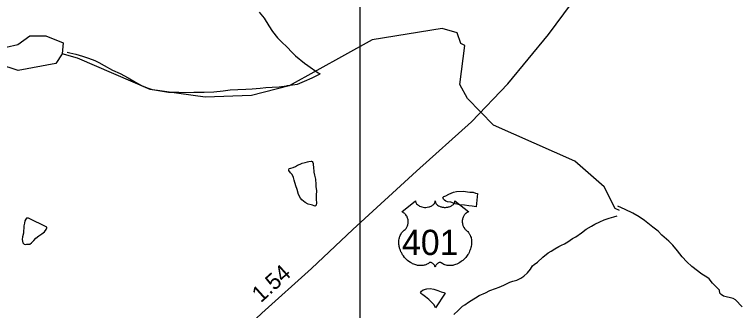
# Model space of a CAD drawing. Extents: x 2126262 to 2293712, y 749403 to 919119.
# Drawn here: x 2197197 to 2202768, y 846433 to 848720 of the extents above; entities that cross this region are included whole.
import ezdxf

# ---------------------------------------------------------------- set-up
doc = ezdxf.new("R2010")
doc.units = 0
for name, color, linetype in [('Exist Hydrographic Creek Single Shore', 7, 'Continuous'), ('Exist Hydrographic Misc Water Feature', 7, 'Continuous'), ('Exist Hydrographic Pond Under 1500 Sq Ft', 7, 'Continuous'), ('Exist Road Primary US Attributed', 7, 'Continuous'), ('Exist Road Primary US Mileage Hundredths English Label', 7, 'Continuous'), ('Exist Road Primary US Shield CELL', 7, 'Continuous'), ('Exist Road Primary US Shield Number Label', 7, 'Continuous'), ('Map Preparation Inset Cut Line', 7, 'Continuous')]:
    doc.layers.add(name, color=color, linetype=linetype)

msp = doc.modelspace()

# ---------------------------------------------------------------- linework, layer by layer
at = {"layer": 'Exist Hydrographic Creek Single Shore'}
msp.add_lwpolyline([(2202811.4, 846461.2), (2202759.3, 846514.4), (2202740.8, 846526.4), (2202667, 846544.8), (2202648.5, 846555.7), (2202639.8, 846567.6), (2202635.5, 846589.4), (2202623.5, 846602.4), (2202583.4, 846644.8), (2202556.2, 846676.9), (2202537.8, 846691.1), (2202500.9, 846714.9), (2202421.6, 846773.6), (2202384.7, 846809.5), (2202347.8, 846846.4), (2202312, 846893.1), (2202275.1, 846936.6), (2202244.2, 846969.8), (2202192.1, 847014.3), (2202163.9, 847044.7), (2202121.5, 847077.3), (2202058.6, 847127.3), (2202016.7, 847157.7), (2201967.8, 847183.8), (2201909.2, 847214.2), (2201852.7, 847238.1)], dxfattribs=at)
at = {"layer": 'Exist Hydrographic Misc Water Feature'}
for points in [[(2199085.8, 848738.4), (2199122.1, 848690.6), (2199158.6, 848630.9), (2199188.7, 848587.1), (2199227.1, 848539.4), (2199257.2, 848507.6), (2199299.7, 848465.9), (2199335.7, 848428.2), (2199366.1, 848400.4), (2199434.4, 848342.9), (2199460.6, 848325), (2199540.8, 848269.7), (2199554.7, 848261.7)], [(2201864.5, 847204.5), (2201830.5, 847221.5), (2201746.4, 847387.3), (2201520.4, 847585.5), (2200893.4, 847864.2), (2200691.4, 848071.7), (2200632.4, 848178), (2200672.3, 848479), (2200639.3, 848496.1), (2200613.5, 848578.6), (2200496.4, 848610.5), (2199955.5, 848523.3), (2199316.3, 848169.1), (2199025.4, 848093.2), (2198667.3, 848080.8), (2198242.5, 848138.9), (2197682.5, 848383.4), (2197565.4, 848415.3)], [(2197604.3, 848428.3), (2197624.4, 848422.4), (2197670.5, 848412.7), (2197720.5, 848397.1), (2197768.5, 848383.4), (2197816.7, 848363.7), (2197848.7, 848347.9), (2197889.1, 848326.2), (2197953.3, 848290.7), (2198011.3, 848263.1), (2198073.6, 848229.5), (2198129.8, 848197.9), (2198175.8, 848172.3), (2198228.1, 848150.6), (2198260, 848140.8), (2198278.1, 848136.9), (2198384.3, 848119.7), (2198464.3, 848120.3), (2198512.3, 848116.6), (2198580.1, 848119.1), (2198660.1, 848119.6), (2198736, 848122.1), (2198808.1, 848130.6), (2198862.1, 848137), (2198919.9, 848141.4), (2198981.8, 848143.8), (2199031.9, 848146.2), (2199091.7, 848150.6), (2199135.8, 848154.9), (2199183.8, 848157.2), (2199237.7, 848159.6), (2199295.6, 848168), (2199303.5, 848170), (2199379.6, 848182.5), (2199435.4, 848204.9), (2199493, 848229.3), (2199541, 848253.7), (2199554.7, 848261.7)], [(2199520.9, 847417.8), (2199522.7, 847391.8), (2199527.1, 847357.8), (2199525.2, 847323.8), (2199523.6, 847289.8), (2199525.8, 847263.8), (2199523.8, 847247.8), (2199517.8, 847239.8), (2199507.8, 847241.7), (2199495.9, 847247.6), (2199485.8, 847249.6), (2199463.9, 847253.4), (2199439.7, 847267.3), (2199413.5, 847289.1), (2199403.6, 847300.9), (2199389.3, 847328.9), (2199377, 847368.8), (2199366.7, 847396.7), (2199354.6, 847440.6), (2199348.5, 847460.5), (2199340.3, 847482.5), (2199326.3, 847496.4), (2199314, 847514.2), (2199314, 847520.2), (2199316.1, 847530.3), (2199328.2, 847532.4), (2199346, 847536.5), (2199363.8, 847546.6), (2199379.8, 847554.7), (2199401.8, 847562.9), (2199417.6, 847571), (2199439.5, 847575.1), (2199457.5, 847581.2), (2199467.6, 847583.4), (2199485.6, 847587.5), (2199489.5, 847587.5), (2199493.6, 847583.5), (2199499.6, 847575.6), (2199501.6, 847569.6), (2199501.8, 847555.6), (2199503.9, 847541.6), (2199506.1, 847501.6), (2199512.3, 847477.6), (2199520.5, 847447.7), (2199518.6, 847437.7), (2199520.9, 847417.8)], [(2200768.9, 847336.4), (2200757.6, 847234.4), (2200727.6, 847238.1), (2200701.6, 847241.9), (2200667.6, 847247.7), (2200633.5, 847249.5), (2200597.6, 847257.2), (2200563.4, 847269), (2200537.3, 847272.8), (2200525.2, 847276.7), (2200513.4, 847286.6), (2200507.2, 847292.6), (2200503.3, 847300.5), (2200501.1, 847306.5), (2200509.1, 847312.6), (2200525, 847318.7), (2200547, 847332.8), (2200582.9, 847347.1), (2200606.9, 847353.3), (2200658.7, 847353.6), (2200708.8, 847348), (2200734.8, 847348.2), (2200754.7, 847338.3), (2200768.9, 847336.4)], [(2197447.8, 847077.5), (2197305.3, 847146.5), (2197289.3, 847146.4), (2197283.4, 847138.4), (2197277.2, 847126.4), (2197273.5, 847108.4), (2197269.8, 847086.3), (2197266.2, 847030.3), (2197258.4, 847002.3), (2197256.3, 846982.3), (2197260.6, 846956.3), (2197270.5, 846944.4), (2197278.5, 846942.5), (2197290.6, 846944.6), (2197314.5, 846946.7), (2197328.5, 846954.8), (2197346.5, 846972.9), (2197362.3, 846993), (2197384.1, 847011.1), (2197408, 847025.3), (2197428.1, 847041.4), (2197441.9, 847059.5), (2197447.8, 847071.5), (2197447.8, 847077.5)], [(2200585.3, 846401.4), (2200619, 846433.6), (2200652.8, 846465.8), (2200670.8, 846476), (2200700.6, 846498.2), (2200740.6, 846524.4), (2200754.3, 846530.5), (2200782.4, 846548.7), (2200830, 846569), (2200864, 846587.3), (2200907.9, 846603.5), (2200935.8, 846613.8), (2200971.6, 846628), (2201017.6, 846652.3), (2201041.4, 846660.5), (2201071.3, 846668.7), (2201103.3, 846682.9), (2201127.1, 846699), (2201155, 846723.2), (2201178.8, 846753.4), (2201194.5, 846777.4), (2201206.6, 846787.5), (2201232.3, 846807.7), (2201272, 846844), (2201313.9, 846878.3), (2201337.9, 846892.4), (2201365.6, 846910.6), (2201397.5, 846926.8), (2201417.2, 846939), (2201441.2, 846949.1), (2201465.2, 846963.3), (2201503.1, 846989.5), (2201526.7, 847001.7), (2201570.8, 847032), (2201606.5, 847060.2), (2201648.3, 847084.5), (2201674.4, 847100.7), (2201712.1, 847118.9), (2201746.1, 847133.2), (2201785.7, 847147.4), (2201819.7, 847157.7), (2201847.8, 847163.9)], [(2200520.3, 846566.9), (2200445.1, 846454.4), (2200434.8, 846476.3), (2200416.8, 846496.2), (2200394.6, 846518), (2200368.6, 846539.8), (2200348.3, 846553.7), (2200332.3, 846565.6), (2200328.4, 846569.6), (2200332.3, 846575.6), (2200338, 846583.6), (2200350.1, 846593.7), (2200378, 846599.9), (2200404.1, 846604.1), (2200432.2, 846598.3), (2200462.1, 846588.5), (2200490, 846576.7), (2200508.2, 846570.9), (2200520.3, 846566.9)]]:
    msp.add_lwpolyline(points, dxfattribs=at)
at = {"layer": 'Exist Hydrographic Pond Under 1500 Sq Ft'}
msp.add_lwpolyline([(2197565.4, 848415.3), (2197516.4, 848340.9), (2197224.4, 848287.9), (2197074.5, 848336.9), (2196833.4, 848335.4), (2196732.5, 848376.8), (2196740.5, 848442.3), (2196832.3, 848476.4), (2197040.5, 848445.9), (2197223.4, 848488), (2197314.4, 848555), (2197439.5, 848555.7), (2197573.4, 848500.5), (2197565.4, 848415.3)], dxfattribs=at)
at = {"layer": 'Exist Road Primary US Attributed'}
msp.add_lwpolyline([(2196404.3, 843660.6), (2196475.2, 843773.6), (2196629.4, 844022.8), (2196763.3, 844172.1), (2196964.8, 844403.2), (2197105.7, 844548.4), (2197353.3, 844776.6), (2197527.7, 844949.8), (2197987.3, 845366.5), (2198265.6, 845628.3), (2198705.7, 846036.6), (2199105.3, 846411.5), (2199489.6, 846757), (2199808.3, 847057.8), (2200298.6, 847508.1), (2200722, 847891.3), (2201003.1, 848183.8), (2201316.2, 848565.6), (2201604.3, 848957.2), (2201818.6, 849241.1), (2201999.5, 849486.5)], dxfattribs=at)
at = {"layer": 'Exist Road Primary US Shield CELL'}
msp.add_lwpolyline([(2200290.8, 847280.4), (2200291.1, 847276), (2200292.2, 847270.8), (2200293, 847268.1), (2200295.4, 847263), (2200299.4, 847256.9), (2200305.1, 847250.9), (2200311.4, 847245.7), (2200315.7, 847242.9), (2200322.9, 847239), (2200331.1, 847235.6), (2200340.3, 847232.9), (2200349.7, 847231.1), (2200359.9, 847229.9), (2200370, 847229.7), (2200380.9, 847230.5), (2200393, 847232.9), (2200398.5, 847234.3), (2200404.8, 847236.5), (2200410.5, 847238.8), (2200416.9, 847242.2), (2200422, 847245.5), (2200425.9, 847248.4), (2200431.6, 847253.8), (2200436.1, 847259.4), (2200438, 847262.5), (2200439.6, 847265.5), (2200441.8, 847271.9), (2200442.5, 847274.8), (2200442.9, 847280.6), (2200443.3, 847275.7), (2200443.8, 847272.6), (2200444.6, 847269.6), (2200445.8, 847266.4), (2200448.1, 847261.9), (2200450.6, 847258.1), (2200455.4, 847252.5), (2200458.3, 847249.8), (2200461, 847247.6), (2200468.2, 847242.6), (2200476.7, 847238.3), (2200480.8, 847236.5), (2200485.1, 847235), (2200490.5, 847233.4), (2200496.1, 847232.1), (2200501.6, 847231.1), (2200507.2, 847230.3), (2200513, 847229.9), (2200517.7, 847229.7), (2200523.5, 847229.8), (2200528.8, 847230.1), (2200534.3, 847230.7), (2200540.3, 847231.7), (2200545.1, 847232.8), (2200551.5, 847234.5), (2200557.3, 847236.6), (2200562.4, 847238.8), (2200569, 847242.2), (2200574.3, 847245.6), (2200578.2, 847248.7), (2200582.9, 847253), (2200587.3, 847258.1), (2200589.8, 847261.8), (2200591.7, 847265.6), (2200593.3, 847269.6), (2200594.4, 847273.9), (2200594.9, 847277.6), (2200595, 847280.7), (2200701.3, 847196.1), (2200698.8, 847195.1), (2200693, 847192.3), (2200688.4, 847189.6), (2200681.1, 847184.5), (2200678, 847181.6), (2200674.8, 847178.7), (2200671.9, 847175.5), (2200669.4, 847172.6), (2200666.3, 847168.3), (2200663.5, 847164), (2200660.9, 847159.3), (2200658.9, 847155.3), (2200655.6, 847146.7), (2200654, 847141.3), (2200653, 847136.7), (2200651.8, 847127.2), (2200651.5, 847122.7), (2200651.5, 847118.3), (2200651.7, 847113.6), (2200652.2, 847109), (2200653, 847104.3), (2200653.7, 847100.2), (2200655, 847095.1), (2200656.9, 847089.2), (2200659.2, 847083.5), (2200664.1, 847074.2), (2200670.4, 847064.8), (2200674.8, 847059.5), (2200679.2, 847055), (2200685.8, 847049.5), (2200689.3, 847046.4), (2200693.4, 847042.3), (2200700, 847034.6), (2200702.7, 847030.9), (2200705.5, 847026.8), (2200708, 847022.6), (2200710.5, 847018.1), (2200712.5, 847014.1), (2200716.2, 847005), (2200719, 846996.2), (2200720.2, 846991.5), (2200722.2, 846981.1), (2200723, 846976), (2200723.8, 846965.8), (2200723.8, 846953.5), (2200722.9, 846941.8), (2200720.7, 846928.2), (2200718.8, 846920), (2200716.1, 846910.5), (2200713.4, 846902.3), (2200708.5, 846890.2), (2200704.2, 846881.4), (2200698.6, 846871.1), (2200694.8, 846864.9), (2200690.3, 846858.2), (2200684.7, 846850.5), (2200678.2, 846842.4), (2200670.4, 846833.8), (2200664, 846827.4), (2200655.7, 846820), (2200650.7, 846815.9), (2200643.6, 846810.5), (2200633.8, 846804), (2200624.1, 846798.4), (2200615.9, 846794.2), (2200608.6, 846791), (2200599.2, 846787.4), (2200583.5, 846783.1), (2200577.8, 846781.9), (2200571, 846780.9), (2200564.7, 846780.3), (2200558.5, 846779.9), (2200550.2, 846779.9), (2200542, 846780.5), (2200534.2, 846781.7), (2200526.1, 846783.4), (2200517.6, 846785.9), (2200510, 846788.9), (2200502.2, 846792.7), (2200489, 846801), (2200485.2, 846803), (2200483.1, 846803.6), (2200478, 846803.8), (2200473.2, 846802.8), (2200468.3, 846800.9), (2200465.4, 846799.3), (2200461.5, 846796.7), (2200458.5, 846794.3), (2200454.8, 846790.9), (2200452.3, 846788), (2200450.4, 846785.7), (2200446.7, 846779.9), (2200445.4, 846777.1), (2200444, 846773.6), (2200442.8, 846768.3), (2200441.1, 846774.9), (2200439.2, 846779.3), (2200436.9, 846783.1), (2200434.5, 846786.4), (2200430.8, 846790.7), (2200427.5, 846793.9), (2200423.5, 846797.2), (2200419.2, 846799.7), (2200415.8, 846801.5), (2200412.7, 846802.7), (2200408.8, 846803.6), (2200405.7, 846803.9), (2200403.1, 846803.8), (2200399.6, 846803), (2200394.8, 846799.6), (2200390.2, 846796.4), (2200385.3, 846793.3), (2200379.4, 846790.2), (2200375, 846788.2), (2200369.9, 846786.2), (2200363.9, 846784.2), (2200357.3, 846782.5), (2200350.6, 846781.2), (2200344.7, 846780.2), (2200338.4, 846779.6), (2200332.7, 846779.5), (2200326.7, 846779.5), (2200321.1, 846780), (2200314.7, 846780.5), (2200306.6, 846781.7), (2200300, 846783.2), (2200292.9, 846785.1), (2200285.7, 846787.4), (2200278, 846790.3), (2200268.3, 846794.5), (2200261.6, 846798), (2200251, 846804.1), (2200238.6, 846812.7), (2200229.2, 846820.3), (2200222.3, 846826.5), (2200212.2, 846836.8), (2200206.3, 846843.5), (2200197, 846855.6), (2200191, 846864.3), (2200187.2, 846870.7), (2200181.5, 846881), (2200178.4, 846887.5), (2200174.4, 846896.9), (2200171.2, 846905.5), (2200168.6, 846913.7), (2200167.2, 846918.9), (2200165.2, 846928), (2200163.9, 846934.4), (2200162.7, 846943.3), (2200162.1, 846952.7), (2200162, 846961.3), (2200162.2, 846968.4), (2200163, 846976.8), (2200164.4, 846985.6), (2200166.1, 846993.2), (2200167.6, 846998.7), (2200169.9, 847005.3), (2200172.9, 847012.7), (2200176.4, 847019.7), (2200179.7, 847025.6), (2200184, 847031.8), (2200188.1, 847037.2), (2200193.5, 847043.1), (2200199.2, 847048.5), (2200204.4, 847052.7), (2200210.5, 847058.7), (2200213.7, 847062.4), (2200217.6, 847067.5), (2200220.6, 847072.2), (2200223.1, 847076.4), (2200226.3, 847082.6), (2200228.3, 847087.2), (2200230.7, 847094.4), (2200231.9, 847099.4), (2200233.2, 847105.9), (2200234, 847112), (2200234.3, 847119.6), (2200234.1, 847125.9), (2200233.3, 847133.2), (2200231.9, 847140.2), (2200230.3, 847146.4), (2200227.6, 847153.4), (2200225.2, 847158.6), (2200221.1, 847165.5), (2200216.6, 847172), (2200211.9, 847177.3), (2200207.2, 847182), (2200202.7, 847185.5), (2200198.4, 847188.6), (2200193, 847191.9), (2200187.8, 847194.4), (2200184.5, 847195.8)], close=True, dxfattribs=at)
at = {"layer": 'Map Preparation Inset Cut Line'}
msp.add_lwpolyline([(2221398.3, 867008), (2199861.2, 867008), (2199861.2, 844871.7), (2221398.3, 844871.7)], close=True, dxfattribs=at)

# ---------------------------------------------------------------- texts
at = {"layer": 'Exist Road Primary US Mileage Hundredths English Label'}
msp.add_text('1.54', height=125, rotation=41.9598, dxfattribs=at).set_placement((2199097.5, 846488.5))
at = {"layer": 'Exist Road Primary US Shield Number Label'}
msp.add_text('401', height=195, dxfattribs=at).set_placement((2200186.9, 846861.7))

doc.saveas('drawing.dxf')
